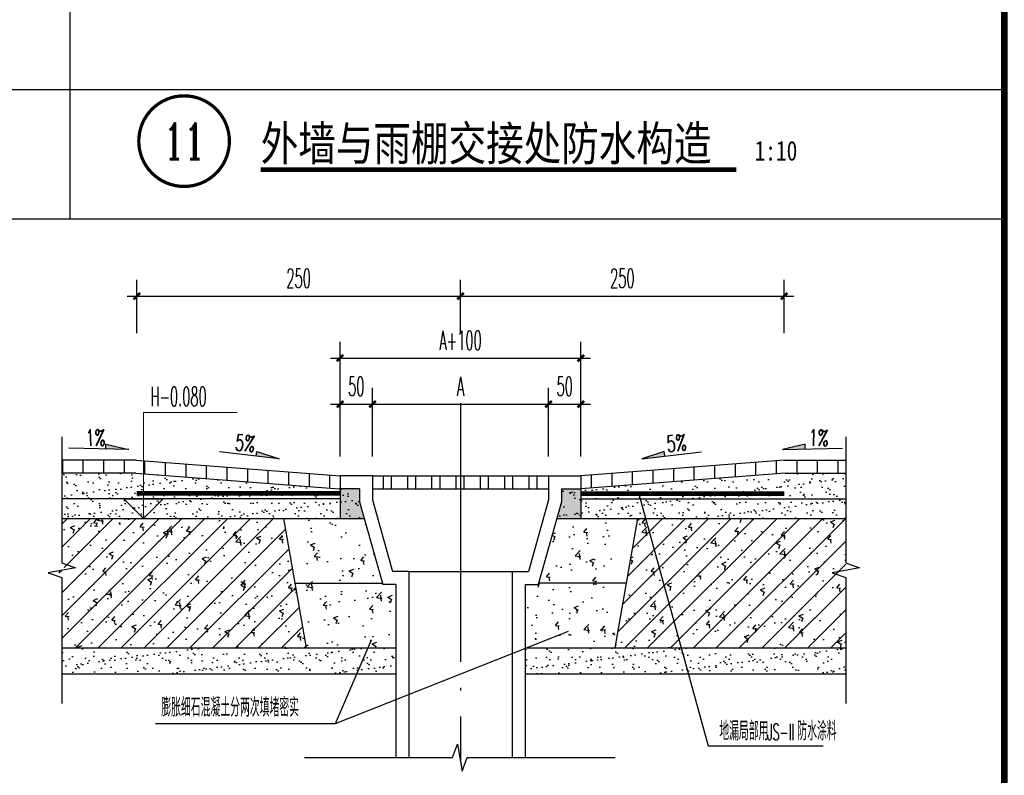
# Model space of a CAD drawing. Extents: x 1779708 to 7299578, y -1121471 to 88434.
# Tile 934 of 1056: x 6944658 to 6946179, y -941700 to -940532. Entities that reach past the tile are written whole.
import ezdxf
from ezdxf.enums import TextEntityAlignment as Align

# ---------------------------------------------------------------- set-up
doc = ezdxf.new("R2010")
doc.units = 0
doc.header["$LTSCALE"] = 1000
doc.header["$MEASUREMENT"] = 0
doc.linetypes.add('DASH', pattern=[0.35, 0.25, -0.1])
doc.linetypes.add('DOTE', pattern=[2.4200000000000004, 2, -0.2, 0.02, -0.2])
doc.layers.get('0').update_dxf_attribs({"linetype": 'CONTINUOUS'})
doc.layers.get('Defpoints').update_dxf_attribs({"linetype": 'CONTINUOUS'})
doc.layers.add('DIM_ELEV', color=3, linetype='CONTINUOUS', lineweight=13)
for name, color, linetype in [('DIM_IDEN', 3, 'CONTINUOUS'), ('DIM_LEAD', 3, 'CONTINUOUS'), ('DIM_SYMB', 3, 'CONTINUOUS'), ('DOTE', 1, 'DOTE'), ('PUB_DIM', 3, 'CONTINUOUS'), ('PUB_HATCH', 8, 'CONTINUOUS'), ('PUB_TEXT', 7, 'CONTINUOUS'), ('PUB_TITLE', 4, 'CONTINUOUS'), ('STAIR', 2, 'CONTINUOUS'), ('SURFACE', 6, 'CONTINUOUS'), ('TEXT', 7, 'CONTINUOUS'), ('WALL', 255, 'CONTINUOUS'), ('可见线', 6, 'CONTINUOUS'), ('水专业', 6, 'CONTINUOUS')]:
    doc.layers.add(name, color=color, linetype=linetype)
doc.styles.add('_TCH_DIM', font='SIMPLEX.shx', dxfattribs={"width": 0.7, "bigfont": 'GBCBIG.shx'})
doc.styles.add('_TCH_DIM_T3', font='SIMPLEX.shx', dxfattribs={"width": 0.4941176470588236, "bigfont": 'GBCBIG.shx'})
doc.styles.add('_TCH_LABEL', font='COMPLEX', dxfattribs={"bigfont": 'GBCBIG'})
doc.styles.add('dim_font', font='SIMPLEX.shx', dxfattribs={"width": 0.8})
doc.styles.add('宋体', font='txt', dxfattribs={"width": 0.8})
doc.dimstyles.new('_TCH_ARCH&&10', dxfattribs={"dimtxt": 29.75, "dimasz": 10, "dimexe": 25, "dimexo": 30, "dimgap": 12.625, "dimtad": 1, "dimdec": 0, "dimzin": 0, "dimdsep": 46, "dimtxsty": '_TCH_DIM_T3', "dimblk": 'ARCHTICK', "dimcen": 0.09, "dimdle": 15, "dimclrt": 7, "dimazin": 2, "dimtfac": 1, "dimtdec": 0, "dimtix": 1, "dimtmove": 2, "dimatfit": 3, "dimfxl": 250, "dimtolj": 1, "dimtzin": 0, "dimarcsym": 0})
pattern_1 = [(45, (213.8487906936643, 4443.131376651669), (-8.838834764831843, 8.838834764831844), []), (49.99999999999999, (213.8487906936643, 4443.131376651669), (35.86300913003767, -3.137606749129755), [3.75, -41.25]), (355, (213.8487906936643, 4443.131376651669), (-6.937566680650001, 37.60960668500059), [3, -33]), (100.4514, (216.8373746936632, 4442.869909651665), (28.92546908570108, 34.47197710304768), [3.1870095, -35.0571056]), (46.18420000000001, (213.8487906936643, 4453.131376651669), (53.36205243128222, -8.275950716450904), [5.625, -61.875]), (96.6356, (218.2956279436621, 4452.441711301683), (46.73313527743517, 48.70589354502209), [4.780514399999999, -52.58565]), (351.1842, (213.8487906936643, 4453.131376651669), (46.73309725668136, 48.70593004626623), [4.5, -49.5]), (21, (218.8487906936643, 4450.631376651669), (29.84535260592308, -20.13094453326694), [3.75, -41.25]), (326.0000000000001, (218.8487906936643, 4450.631376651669), (12.16576659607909, 36.25750225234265), [3, -33]), (71.4514, (221.3359023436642, 4448.953796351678), (42.0111314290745, 16.12652483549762), [3.1870095, -35.0571056]), (37.50000000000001, (213.8487906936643, 4443.131376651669), (0.6079927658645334, 16.64469269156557), [0, -32.59999999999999, 0, -33.5, 0, -33.125]), (7.499999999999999, (213.8487906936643, 4443.131376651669), (13.15347687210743, 19.72058559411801), [0, -19.1, 0, -31.85, 0, -12.625]), (327.5, (202.6987906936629, 4443.131376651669), (26.69112180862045, -1.127743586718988), [0, -12.5, 0, -39, 0, -51.75]), (317.5, (197.6987906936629, 4443.131376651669), (29.15930846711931, 5.005249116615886), [0, -16.25, 0, -25.9, 0, -36.75])]
pattern_2 = [(37.50000000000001, (213.8487906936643, 4443.131376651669), (-0.4000078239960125, 12.23533093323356), [0, -9.652, 0, -10.795, 0, -10.31875]), (7.499999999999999, (213.8487906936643, 4443.131376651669), (11.23808207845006, 17.92062751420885), [0, -5.207000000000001, 0, -8.6995, 0, -3.33375]), (327.5, (206.0382906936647, 4443.131376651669), (19.77480925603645, 0.0359296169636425), [0, -3.175, 0, -11.43, 0, -14.9225]), (317.5, (206.0382906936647, 4443.131376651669), (19.08891131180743, 5.573233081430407), [0, -1.5875, 0, -7.492999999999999, 0, -8.5725])]

# ---------------------------------------------------------------- blocks, each defined once
blk = doc.blocks.new('A$C3D8761CE')
at = {"layer": 'PUB_TITLE', "const_width": 100}
blk.add_lwpolyline([(76100.00049001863, 58399.99925702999), (76100.00049001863, 999.9992570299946)], dxfattribs=at)
blk = doc.blocks.new('A$C0B387639')
at = {"layer": 'PUB_DIM'}
for points in [[(144.5646198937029, 252.6471823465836), (144.562435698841, 249.0107899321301), (162.2707188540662, 248.5957861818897)], [(684.6748182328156, 252.6471823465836), (684.6770024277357, 249.0107899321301), (666.9687192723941, 248.5957861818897)], [(260.973993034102, 246.9970917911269), (260.6199960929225, 243.3779702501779), (278.2050518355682, 241.2516271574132)], [(575.7282334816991, 246.9970917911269), (576.0822304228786, 243.3779702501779), (558.497174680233, 241.2516271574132)]]:
    blk.add_hatch(color=256, dxfattribs=at).paths.add_polyline_path(points)
at = {"layer": 'PUB_HATCH'}
h = blk.add_hatch(dxfattribs=at)
h.set_pattern_fill('ANSI31', color=256, scale=10, angle=45, style=0)
h.set_pattern_definition([(90, (-79478.32952625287, 18201.00249315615), (-15.875, 2.664535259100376e-15), [])])
h.paths.add_polyline_path([(110.4999274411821, 240.2444791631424), (110.4999274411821, 230.2444791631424), (167.6022995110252, 230.2444791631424), (324.6022995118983, 218.2444791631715), (325.3511132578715, 218.2444791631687), (325.3511132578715, 228.21641256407), (167.9839085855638, 240.2444791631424)])
h = blk.add_hatch(dxfattribs=at)
h.set_pattern_fill('ANSI31', color=256, scale=10, angle=45, style=0)
h.set_pattern_definition([(90, (80315.03175276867, 18201.00249315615), (15.875, 2.664535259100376e-15), [])])
h.paths.add_polyline_path([(715.9859041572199, 230.2444791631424), (715.9859041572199, 240.2444791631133), (668.7183179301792, 240.2444791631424), (511.3511132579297, 228.2164125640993), (511.3511132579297, 218.2444791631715), (512.0999270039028, 218.2444791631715), (669.0999270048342, 230.2444791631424)])
h = blk.add_hatch(dxfattribs=at)
h.set_pattern_fill('AR-SAND', color=256, scale=5, style=0)
h.set_pattern_definition(pattern_2)
h.paths.add_polyline_path([(110.4999274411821, 230.2444791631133), (110.4999274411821, 195.2444791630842), (344.0073632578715, 195.2444791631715), (340.3511132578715, 208.2444791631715), (340.3511132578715, 218.2444791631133), (324.6022995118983, 218.2444791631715), (167.6022995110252, 230.2444791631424)])
h = blk.add_hatch(dxfattribs=at)
h.set_pattern_fill('ANSI32', color=256, scale=50, angle=45, style=0)
h.set_pattern_definition([(90, (-208483.7053377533, 442942.1745201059), (-18.75, 3.983792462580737e-15), []), (90, (-208477.4553377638, 442948.4245200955), (-18.75, 3.983792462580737e-15), [])])
h.paths.add_polyline_path([(486.3511132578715, 218.2444791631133), (486.3511132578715, 228.2444791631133), (350.3511132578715, 228.2444791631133), (350.3511132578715, 218.2444791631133)])
h = blk.add_hatch(dxfattribs=at)
h.set_pattern_fill('AR-SAND', color=256, scale=5, style=0)
h.set_pattern_definition(pattern_2)
h.paths.add_polyline_path([(715.9859041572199, 195.2444791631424), (715.9859041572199, 230.2444791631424), (669.0999270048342, 230.2444791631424), (512.0999270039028, 218.2444791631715), (496.3511132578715, 218.2444791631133), (496.3511132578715, 208.2444791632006), (492.6948632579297, 195.2444791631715)])
h = blk.add_hatch(dxfattribs=at)
h.set_pattern_fill('钢筋混凝土', color=256, scale=5, style=0)
h.set_pattern_definition(pattern_1)
h.paths.add_polyline_path([(110.4999274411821, 195.2444791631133), (110.4999274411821, 158.0914319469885), (115.7499274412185, 156.1805882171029), (105.2499274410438, 154.3291549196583), (110.4999274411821, 152.4664319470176), (110.4999274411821, 95.24447916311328), (299.2375564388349, 95.24447916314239), (281.5477828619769, 195.2444791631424)])
h = blk.add_hatch(dxfattribs=at)
h.set_pattern_fill('混凝土', color=256, scale=5, style=0)
h.set_pattern_definition([(49.99999999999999, (299.2375564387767, 95.24447916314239), (35.86300913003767, -3.137606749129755), [3.75, -41.25]), (355, (299.2375564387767, 95.24447916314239), (-6.937566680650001, 37.60960668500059), [3, -33]), (100.4514, (302.2261404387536, 94.98301216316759), (28.92546908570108, 34.47197710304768), [3.187009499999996, -35.05710559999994]), (46.18420000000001, (299.2375564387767, 105.2444791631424), (53.36205243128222, -8.275950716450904), [5.625, -61.875]), (96.63559999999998, (303.6843936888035, 104.5548138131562), (46.73313527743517, 48.70589354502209), [4.780514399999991, -52.58564999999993]), (351.1842, (299.2375564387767, 105.2444791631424), (46.73309725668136, 48.70593004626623), [4.5, -49.5]), (21, (304.2375564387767, 102.7444791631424), (29.84535260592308, -20.13094453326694), [3.75, -41.25]), (326.0000000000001, (304.2375564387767, 102.7444791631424), (12.16576659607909, 36.25750225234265), [3, -33]), (71.4514, (306.7246680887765, 101.0668988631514), (42.0111314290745, 16.12652483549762), [3.1870095, -35.0571056]), (37.50000000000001, (299.2375564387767, 95.24447916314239), (0.6079927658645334, 16.64469269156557), [0, -32.59999999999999, 0, -33.5, 0, -33.125]), (7.499999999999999, (299.2375564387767, 95.24447916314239), (13.15347687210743, 19.72058559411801), [0, -19.1, 0, -31.85, 0, -12.625]), (327.5, (288.0875564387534, 95.24447916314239), (26.69112180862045, -1.12774358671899), [0, -12.5, 0, -39, 0, -51.75]), (317.5, (283.0875564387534, 95.24447916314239), (29.15930846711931, 5.005249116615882), [0, -16.25, 0, -25.9, 0, -36.75])])
h.paths.add_polyline_path([(368.3511132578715, 144.2444791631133), (358.3511132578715, 144.2444791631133), (344.0073632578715, 195.2444791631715), (299.2375564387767, 195.2444791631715), (299.2375564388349, 95.24447916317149), (368.3511132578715, 95.24447916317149)])
h.paths.add_polyline_path([(537.4646700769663, 195.2444791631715), (492.6948632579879, 195.2444791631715), (478.3511132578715, 144.2444791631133), (468.3511132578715, 144.2444791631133), (468.3511132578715, 95.24447916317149), (537.4646700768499, 95.24447916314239)])
h = blk.add_hatch(dxfattribs=at)
h.set_pattern_fill('钢筋混凝土', color=256, scale=5, style=0)
h.set_pattern_definition(pattern_1)
h.paths.add_polyline_path([(715.9859041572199, 158.0914319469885), (715.9859041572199, 195.2444791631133), (555.1544436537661, 195.2444791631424), (537.4646700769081, 95.24447916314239), (715.9859041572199, 95.24447916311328), (715.9859041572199, 152.4664319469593), (710.7359041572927, 154.3291549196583), (721.2359041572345, 156.180588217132)])
h = blk.add_hatch(dxfattribs=at)
h.set_pattern_fill('AR-SAND', color=256, scale=5, style=0)
h.set_pattern_definition(pattern_2)
h.paths.add_polyline_path([(110.4999274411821, 95.24447916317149), (110.4999274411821, 75.24447916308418), (368.3511132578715, 75.24447916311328), (368.3511132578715, 95.24447916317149)])
h = blk.add_hatch(dxfattribs=at)
h.set_pattern_fill('AR-SAND', color=256, scale=5, style=0)
h.set_pattern_definition(pattern_2)
h.paths.add_polyline_path([(715.9859041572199, 75.24447916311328), (715.9859041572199, 95.24447916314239), (468.3511132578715, 95.24447916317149), (468.3511132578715, 75.24447916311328)])
at = {"layer": '水专业'}
for points in [[(325.3511132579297, 218.2444791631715), (340.3511132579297, 218.2444791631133), (340.3511132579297, 208.2444791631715), (344.0073632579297, 195.2444791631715), (325.3511132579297, 195.2444791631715)], [(511.3511132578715, 218.2444791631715), (496.3511132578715, 218.2444791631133), (496.3511132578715, 208.2444791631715), (492.6948632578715, 195.2444791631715), (511.3511132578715, 195.2444791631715)]]:
    blk.add_hatch(color=256, dxfattribs=at).paths.add_polyline_path(points)
at = {"layer": 'DOTE', "ltscale": 0.1}
blk.add_line((418.3511132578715, 284.4068956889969), (418.3511132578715, 8.256530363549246), dxfattribs=at)
at = {"layer": 'PUB_DIM'}
for points in [[(110.4999274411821, 258.2444791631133), (110.4999274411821, 160.9039319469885), (120.9999274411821, 157.0822444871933), (99.99992744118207, 153.3793778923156), (110.4999274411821, 149.6539319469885), (110.499927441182, 52.31338473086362)], [(144.562435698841, 249.0107899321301), (144.5646198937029, 252.6471823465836), (162.2707188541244, 248.5957861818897), (115.9029638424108, 249.6824410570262)], [(684.6770024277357, 249.0107899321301), (684.6748182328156, 252.6471823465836), (666.9687192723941, 248.5957861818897), (713.3364742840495, 249.6824410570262)], [(715.9859041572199, 258.2444791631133), (715.9859041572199, 160.9039319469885), (726.4859041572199, 157.0822444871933), (705.4859041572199, 153.3793778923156), (715.9859041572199, 149.6539319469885), (715.9859041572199, 52.31338473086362)], [(260.6199960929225, 243.3779702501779), (260.973993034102, 246.9970917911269), (278.2050518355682, 241.2516271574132), (232.1599581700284, 246.8192903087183)], [(576.0822304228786, 243.3779702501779), (575.7282334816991, 246.9970917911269), (558.4971746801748, 241.2516271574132), (604.5422683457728, 246.8192903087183)], [(297.9807929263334, 10.49990784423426), (412.2343037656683, 10.49990784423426), (416.0559912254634, 20.99990784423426), (419.7588578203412, -9.215576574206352e-05), (423.4843037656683, 10.49990784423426), (537.7378146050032, 10.49990784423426)]]:
    blk.add_lwpolyline(points, dxfattribs=at)
at = {"layer": 'STAIR'}
for p, q in [((167.9839085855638, 240.2444791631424), (110.4999274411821, 240.2444791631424)), ((167.9839085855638, 240.2444791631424), (325.3644078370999, 228.215396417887)), ((668.7183179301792, 240.2444791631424), (511.3378186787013, 228.215396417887)), ((668.7183179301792, 240.2444791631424), (715.9859041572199, 240.2444791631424)), ((167.6022995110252, 230.2444791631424), (110.4999274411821, 230.2444791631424)), ((167.6022995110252, 230.2444791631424), (324.6022995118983, 218.2444791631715)), ((669.099927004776, 230.2444791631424), (511.3511132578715, 218.1872449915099)), ((669.099927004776, 230.2444791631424), (715.9859041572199, 230.2444791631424)), ((340.3511132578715, 218.2444791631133), (324.6022995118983, 218.2444791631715)), ((325.3511132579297, 218.2444791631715), (325.3511132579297, 195.2444791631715)), ((340.3511132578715, 218.2444791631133), (340.3511132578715, 208.2444791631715)), ((496.3511132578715, 218.2444791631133), (511.3511132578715, 218.2444791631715)), ((496.3511132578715, 218.2444791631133), (496.3511132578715, 208.2444791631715)), ((511.3511132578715, 218.2444791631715), (511.3511132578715, 195.2444791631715)), ((511.3511132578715, 210.3817563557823), (715.9859041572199, 210.3817563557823)), ((368.3511132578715, 75.24447916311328), (368.3511132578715, 75.24447916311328))]:
    blk.add_line(p, q, dxfattribs=at)
at = {"layer": 'SURFACE'}
for p, q in [((325.3511132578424, 210.3817563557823), (110.4999274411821, 210.3817563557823)), ((281.5477828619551, 195.2444791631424), (344.0073632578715, 195.2444791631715)), ((492.6948632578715, 195.2444791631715), (555.1544436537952, 195.2444791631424)), ((290.3926696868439, 145.2444789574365), (358.0698632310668, 145.2444792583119)), ((546.3095568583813, 145.2444791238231), (478.632363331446, 145.2444794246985)), ((299.2375564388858, 95.24447916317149), (368.3511132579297, 95.24447916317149)), ((468.3511132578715, 95.24447916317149), (537.4646700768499, 95.24447916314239)), ((110.4999274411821, 75.24447916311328), (368.3511132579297, 75.24447916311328)), ((468.3511132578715, 75.24447916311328), (715.9859041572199, 75.24447916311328))]:
    blk.add_line(p, q, dxfattribs=at)
at = {"layer": 'WALL'}
for p, q in [((110.4999274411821, 195.2444791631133), (281.5477828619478, 195.2444791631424)), ((281.5477828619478, 195.2444791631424), (299.2375564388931, 95.24447916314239)), ((555.1544436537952, 195.2444791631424), (537.4646700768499, 95.24447916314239)), ((555.1544436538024, 195.2444791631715), (715.9859041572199, 195.2444791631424)), ((110.4999274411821, 95.24447916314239), (299.2375564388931, 95.24447916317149)), ((537.4646700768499, 95.24447916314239), (715.9859041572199, 95.24447916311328))]:
    blk.add_line(p, q, dxfattribs=at)
at = {"layer": '水专业'}
for p, q in [((350.3511132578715, 228.2444791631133), (325.3511132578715, 228.2444791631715)), ((325.3511132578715, 228.2444791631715), (325.3511132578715, 218.1872449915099)), ((350.3511132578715, 228.2444791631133), (350.3511132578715, 209.6239683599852)), ((350.3511132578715, 228.2444791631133), (486.3511132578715, 228.2444791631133)), ((486.3511132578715, 228.2444791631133), (511.3511132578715, 228.2444791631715)), ((486.3511132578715, 228.2444791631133), (486.3511132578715, 209.6239683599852)), ((511.3511132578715, 228.2444791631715), (511.3511132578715, 218.2444791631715)), ((350.3511132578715, 218.2444791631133), (486.3511132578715, 218.2444791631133)), ((340.3511132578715, 208.2444791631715), (358.3511132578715, 144.2444791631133)), ((350.3511132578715, 209.6239683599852), (365.9265945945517, 154.2444791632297)), ((486.3511132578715, 209.6239683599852), (470.7756319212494, 154.2444791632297)), ((496.3511132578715, 208.2444791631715), (478.3511132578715, 144.2444791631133)), ((378.3511132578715, 154.2444791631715), (365.9265945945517, 154.2444791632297)), ((378.3511132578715, 154.2444791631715), (378.3511132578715, 65.24447916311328)), ((378.3511132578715, 154.2444791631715), (458.3511132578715, 154.2444791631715)), ((458.3511132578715, 154.2444791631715), (458.3511132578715, 65.24447916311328)), ((458.3511132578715, 154.2444791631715), (470.7756319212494, 154.2444791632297)), ((368.3511132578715, 144.2444791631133), (358.3511132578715, 144.2444791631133)), ((368.3511132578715, 144.2444791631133), (368.3511132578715, 75.24447916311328)), ((468.3511132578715, 144.2444791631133), (468.3511132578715, 75.24447916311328)), ((468.3511132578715, 144.2444791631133), (478.3511132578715, 144.2444791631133)), ((368.3511132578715, 75.24447916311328), (368.3511132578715, 10.49990784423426)), ((468.3511132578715, 75.24447916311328), (468.3511132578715, 10.49990784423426)), ((378.3511132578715, 65.24447916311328), (378.3511132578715, 10.49990784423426)), ((458.3511132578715, 65.24447916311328), (458.3511132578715, 10.49990784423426))]:
    blk.add_line(p, q, dxfattribs=at)
at = {"layer": '水专业', "linetype": 'DASH', "ltscale": 0.2, "const_width": 2.5}
for points in [[(325.3511132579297, 214.5963082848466), (168.3511132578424, 214.5963082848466)], [(511.3511132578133, 214.5963082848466), (668.3511132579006, 214.5963082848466)]]:
    blk.add_lwpolyline(points, dxfattribs=at)
at = {"layer": '水专业', "ltscale": 0.2}
for points in [[(325.3511132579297, 215.8463082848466), (168.3511132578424, 215.8463082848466)], [(325.3511132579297, 213.3463082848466), (168.3511132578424, 213.3463082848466)], [(511.3511132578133, 215.8463082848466), (668.3511132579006, 215.8463082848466)], [(511.3511132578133, 213.3463082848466), (668.3511132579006, 213.3463082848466)]]:
    blk.add_lwpolyline(points, dxfattribs=at)
at = {"layer": 'TEXT', "style": 'dim_font', "width": 0.65}
for s, rotation, p in [('1%%%', 1.308098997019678, (128.9418240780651, 251.209219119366)), ('5%', 354.4135017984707, (243.89062591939, 247.9977276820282)), ('5%', 5.58649820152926, (578.1790505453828, 246.5664748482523)), ('1%%%', 358.6919010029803, (687.1462803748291, 251.50952458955))]:
    blk.add_text(s, height=12.5, rotation=rotation, dxfattribs=at).set_placement(p)
blk = doc.blocks.new('_ArchTick')
at = {"color": 0, "linetype": 'ByBlock', "const_width": 0.4}
blk.add_lwpolyline([(-0.5, -0.5), (0.5, 0.5)], dxfattribs=at)
blk = doc.blocks.new('*D2597')
at = {"layer": 'Defpoints', "color": 0, "transparency": 16777216}
for p in [(6945339.170310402, -940959.2152485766), (6944839.170310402, -941046.6636532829), (6945339.170310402, -941046.6636532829)]:
    blk.add_point(p, dxfattribs=at)
at = {"layer": 'PUB_DIM', "color": 0, "lineweight": -2, "transparency": 16777216}
for p, q in [((6944839.170310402, -941016.6636532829), (6944839.170310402, -940934.2152485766)), ((6945339.170310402, -941016.6636532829), (6945339.170310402, -940934.2152485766)), ((6944824.170310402, -940959.2152485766), (6945354.170310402, -940959.2152485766))]:
    blk.add_line(p, q, dxfattribs=at)
at = {"layer": 'PUB_DIM', "color": 0, "lineweight": -2, "transparency": 16777216, "xscale": 10, "yscale": 10, "zscale": 10, "rotation": 180}
blk.add_blockref('_ArchTick', (6944839.170310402, -940959.2152485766), dxfattribs=at)
at = {"layer": 'PUB_DIM', "color": 0, "lineweight": -2, "transparency": 16777216, "xscale": 10, "yscale": 10, "zscale": 10}
blk.add_blockref('_ArchTick', (6945339.170310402, -940959.2152485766), dxfattribs=at)
at = {"layer": 'PUB_DIM', "color": 7, "transparency": 16777216, "insert": (6945089.170310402, -940931.7152485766), "char_height": 29.75, "attachment_point": 5, "style": '_TCH_DIM_T3'}
blk.add_mtext('\\A1;250', dxfattribs=at)
blk = doc.blocks.new('*D2598')
at = {"layer": 'Defpoints', "color": 0, "transparency": 16777216}
for p in [(6945839.170310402, -940959.2152485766), (6945339.170310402, -941046.6636532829), (6945839.170310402, -941046.6636532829)]:
    blk.add_point(p, dxfattribs=at)
at = {"layer": 'PUB_DIM', "color": 0, "lineweight": -2, "transparency": 16777216}
for p, q in [((6945339.170310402, -941016.6636532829), (6945339.170310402, -940934.2152485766)), ((6945839.170310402, -941016.6636532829), (6945839.170310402, -940934.2152485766)), ((6945324.170310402, -940959.2152485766), (6945854.170310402, -940959.2152485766))]:
    blk.add_line(p, q, dxfattribs=at)
at = {"layer": 'PUB_DIM', "color": 0, "lineweight": -2, "transparency": 16777216, "xscale": 10, "yscale": 10, "zscale": 10, "rotation": 180}
blk.add_blockref('_ArchTick', (6945339.170310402, -940959.2152485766), dxfattribs=at)
at = {"layer": 'PUB_DIM', "color": 0, "lineweight": -2, "transparency": 16777216, "xscale": 10, "yscale": 10, "zscale": 10}
blk.add_blockref('_ArchTick', (6945839.170310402, -940959.2152485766), dxfattribs=at)
at = {"layer": 'PUB_DIM', "color": 7, "transparency": 16777216, "insert": (6945589.170310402, -940931.7152485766), "char_height": 29.75, "attachment_point": 5, "style": '_TCH_DIM_T3'}
blk.add_mtext('\\A1;250', dxfattribs=at)
blk = doc.blocks.new('*D2599')
at = {"layer": 'Defpoints', "color": 0, "transparency": 16777216}
for p in [(6945203.170310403, -941126.1580391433), (6945153.170310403, -941236.8936258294), (6945203.170310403, -941236.8936258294)]:
    blk.add_point(p, dxfattribs=at)
at = {"layer": 'PUB_DIM', "color": 0, "lineweight": -2, "transparency": 16777216}
for p, q in [((6945153.170310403, -941206.8936258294), (6945153.170310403, -941101.1580391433)), ((6945203.170310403, -941206.8936258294), (6945203.170310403, -941101.1580391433)), ((6945138.170310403, -941126.1580391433), (6945218.170310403, -941126.1580391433))]:
    blk.add_line(p, q, dxfattribs=at)
at = {"layer": 'PUB_DIM', "color": 0, "lineweight": -2, "transparency": 16777216, "xscale": 10, "yscale": 10, "zscale": 10, "rotation": 180}
blk.add_blockref('_ArchTick', (6945153.170310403, -941126.1580391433), dxfattribs=at)
at = {"layer": 'PUB_DIM', "color": 0, "lineweight": -2, "transparency": 16777216, "xscale": 10, "yscale": 10, "zscale": 10}
blk.add_blockref('_ArchTick', (6945203.170310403, -941126.1580391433), dxfattribs=at)
at = {"layer": 'PUB_DIM', "color": 7, "transparency": 16777216, "insert": (6945178.170310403, -941098.6580391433), "char_height": 29.75, "attachment_point": 5, "style": '_TCH_DIM_T3'}
blk.add_mtext('\\A1;50', dxfattribs=at)
blk = doc.blocks.new('*D2600')
at = {"layer": 'Defpoints', "color": 0, "transparency": 16777216}
for p in [(6945475.170310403, -941126.1580391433), (6945203.170310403, -941236.8936258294), (6945475.170310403, -941236.8936258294)]:
    blk.add_point(p, dxfattribs=at)
at = {"layer": 'PUB_DIM', "color": 0, "lineweight": -2, "transparency": 16777216}
for p, q in [((6945203.170310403, -941206.8936258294), (6945203.170310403, -941101.1580391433)), ((6945475.170310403, -941206.8936258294), (6945475.170310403, -941101.1580391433)), ((6945188.170310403, -941126.1580391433), (6945490.170310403, -941126.1580391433))]:
    blk.add_line(p, q, dxfattribs=at)
at = {"layer": 'PUB_DIM', "color": 0, "lineweight": -2, "transparency": 16777216, "xscale": 10, "yscale": 10, "zscale": 10, "rotation": 180}
blk.add_blockref('_ArchTick', (6945203.170310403, -941126.1580391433), dxfattribs=at)
at = {"layer": 'PUB_DIM', "color": 0, "lineweight": -2, "transparency": 16777216, "xscale": 10, "yscale": 10, "zscale": 10}
blk.add_blockref('_ArchTick', (6945475.170310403, -941126.1580391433), dxfattribs=at)
at = {"layer": 'PUB_DIM', "color": 7, "transparency": 16777216, "insert": (6945339.170310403, -941098.6580391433), "char_height": 29.75, "attachment_point": 5, "style": '_TCH_DIM_T3'}
blk.add_mtext('\\A1;A', dxfattribs=at)
blk = doc.blocks.new('*D2601')
at = {"layer": 'Defpoints', "color": 0, "transparency": 16777216}
for p in [(6945525.170310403, -941126.1580391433), (6945475.170310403, -941236.8936258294), (6945525.170310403, -941236.8936258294)]:
    blk.add_point(p, dxfattribs=at)
at = {"layer": 'PUB_DIM', "color": 0, "lineweight": -2, "transparency": 16777216}
for p, q in [((6945475.170310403, -941206.8936258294), (6945475.170310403, -941101.1580391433)), ((6945525.170310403, -941206.8936258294), (6945525.170310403, -941101.1580391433)), ((6945460.170310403, -941126.1580391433), (6945540.170310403, -941126.1580391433))]:
    blk.add_line(p, q, dxfattribs=at)
at = {"layer": 'PUB_DIM', "color": 0, "lineweight": -2, "transparency": 16777216, "xscale": 10, "yscale": 10, "zscale": 10, "rotation": 180}
blk.add_blockref('_ArchTick', (6945475.170310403, -941126.1580391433), dxfattribs=at)
at = {"layer": 'PUB_DIM', "color": 0, "lineweight": -2, "transparency": 16777216, "xscale": 10, "yscale": 10, "zscale": 10}
blk.add_blockref('_ArchTick', (6945525.170310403, -941126.1580391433), dxfattribs=at)
at = {"layer": 'PUB_DIM', "color": 7, "transparency": 16777216, "insert": (6945500.170310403, -941098.6580391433), "char_height": 29.75, "attachment_point": 5, "style": '_TCH_DIM_T3'}
blk.add_mtext('\\A1;50', dxfattribs=at)
blk = doc.blocks.new('*D2602')
at = {"layer": 'Defpoints', "color": 0, "transparency": 16777216}
for p in [(6945525.170310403, -941055.0149477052), (6945153.170310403, -941206.8936258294), (6945525.170310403, -941206.8936258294)]:
    blk.add_point(p, dxfattribs=at)
at = {"layer": 'PUB_DIM', "color": 0, "lineweight": -2, "transparency": 16777216}
for p, q in [((6945153.170310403, -941176.8936258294), (6945153.170310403, -941030.0149477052)), ((6945525.170310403, -941176.8936258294), (6945525.170310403, -941030.0149477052)), ((6945138.170310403, -941055.0149477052), (6945540.170310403, -941055.0149477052))]:
    blk.add_line(p, q, dxfattribs=at)
at = {"layer": 'PUB_DIM', "color": 0, "lineweight": -2, "transparency": 16777216, "xscale": 10, "yscale": 10, "zscale": 10, "rotation": 180}
blk.add_blockref('_ArchTick', (6945153.170310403, -941055.0149477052), dxfattribs=at)
at = {"layer": 'PUB_DIM', "color": 0, "lineweight": -2, "transparency": 16777216, "xscale": 10, "yscale": 10, "zscale": 10}
blk.add_blockref('_ArchTick', (6945525.170310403, -941055.0149477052), dxfattribs=at)
at = {"layer": 'PUB_DIM', "color": 7, "transparency": 16777216, "insert": (6945339.170310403, -941027.5149477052), "char_height": 29.75, "attachment_point": 5, "style": '_TCH_DIM_T3'}
blk.add_mtext('\\A1;A+100', dxfattribs=at)

msp = doc.modelspace()

# ---------------------------------------------------------------- linework, layer by layer
at = {"layer": 'DIM_ELEV'}
for p, q in [((6944849.62980515, -941302.8936258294), (6944849.62980515, -941139.2102544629)), ((6944849.62980515, -941139.2102544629), (6944993.675886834, -941139.2102544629)), ((6944849.62980515, -941302.8936258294), (6944819.62980515, -941272.8936258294)), ((6944819.62980515, -941272.8936258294), (6944879.62980515, -941272.8936258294)), ((6944849.62980515, -941302.8936258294), (6944879.62980515, -941272.8936258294))]:
    msp.add_line(p, q, dxfattribs=at)
at = {"layer": 'DIM_IDEN', "const_width": 5}
msp.add_lwpolyline([(6944982.247944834, -940719.820493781, 1), (6944842.247944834, -940719.820493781, 1)], format="xyb", close=True, dxfattribs=at)
at = {"layer": 'DIM_LEAD'}
for p, q in [((6945615.123245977, -941266.6899675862), (6945721.774946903, -941654.1987143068)), ((6945505.390253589, -941477.6290936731), (6945145.478190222, -941620.0131274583)), ((6945201.001703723, -941490.6890104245), (6945145.478190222, -941620.0131274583)), ((6945145.478190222, -941620.0131274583), (6944868.093383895, -941620.0131274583)), ((6945721.774946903, -941654.1987143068), (6945899.388397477, -941654.1987143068))]:
    msp.add_line(p, q, dxfattribs=at)
at = {"layer": 'DIM_SYMB', "const_width": 7}
msp.add_lwpolyline([(6945030.66470128, -940763.820493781), (6945765.339806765, -940763.820493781)], dxfattribs=at)
at = {"layer": 'PUB_HATCH'}
for p, q in [((6944735.921544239, -939169.2335577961), (6944735.921544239, -940839.820493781)), ((6938819.166410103, -940639.8204937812), (6946179.166408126, -940639.8204937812)), ((6938819.166410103, -940839.8204937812), (6946179.166408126, -940839.8204937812))]:
    msp.add_line(p, q, dxfattribs=at)

# ---------------------------------------------------------------- block references
at = {"layer": 'PUB_HATCH', "xscale": 2, "yscale": 2, "zscale": 2}
msp.add_blockref('A$C0B387639', (6944502.468083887, -941693.3825841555), dxfattribs=at)
at = {"layer": '可见线', "xscale": 0.1000000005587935, "yscale": 0.1000000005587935, "zscale": 0.1000000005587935}
msp.add_blockref('A$C3D8761CE', (6938569.166316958, -943212.8514497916), dxfattribs=at)

# ---------------------------------------------------------------- texts
at = {"layer": 'PUB_TEXT', "color": 7, "style": '_TCH_LABEL'}
msp.add_text('11', height=55.31438706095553, dxfattribs=at).set_placement((6944880.639723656, -940747.4776873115), (6944943.856166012, -940747.4776873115), align=Align.FIT)
at = {"layer": 'PUB_TEXT', "color": 7}
for s, height, style, width, p in [('外墙与雨棚交接处防水构造', 53.16455696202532, '宋体', 0.8, (6945030.66470128, -940749.820493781)), ('1:10', 30.37974683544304, '宋体', 0.8, (6945793.339806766, -940749.820493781)), ('膨胀细石混凝土分两次填堵密实', 28.93617021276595, '_TCH_DIM', 0.7, (6944877.093383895, -941609.0982338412))]:
    msp.add_text(s, height=height, dxfattribs=dict(at, style=style, width=width)).set_placement(p)
at = {"layer": 'PUB_TEXT', "style": '_TCH_DIM'}
for s, height, width, p in [('H-0.080', 29.75, 0.4941176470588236, (6944860.25535513, -941129.2002544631)), ('地漏局部用', 28.93617021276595, 0.7, (6945738.917804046, -941645.618714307)), ('JS-II', 25.5, 0.4941176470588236, (6945812.641208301, -941645.618714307)), ('防水涂料', 28.93617021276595, 0.7, (6945859.441208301, -941645.618714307))]:
    msp.add_text(s, height=height, dxfattribs=dict(at, width=width)).set_placement(p)

# ---------------------------------------------------------------- dimensions: what is measured, and where the dimension line sits
at = {"layer": 'PUB_DIM'}
for p1, p2, distance, text, picture, middle in [((6944839.170310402, -941046.6636532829), (6945339.170310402, -941046.6636532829), 87.44840470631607, '250', '*D2597', (6945089.170310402, -940931.7152485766)), ((6945339.170310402, -941046.6636532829), (6945839.170310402, -941046.6636532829), 87.44840470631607, '250', '*D2598', (6945589.170310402, -940931.7152485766)), ((6945153.170310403, -941206.8936258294), (6945525.170310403, -941206.8936258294), 151.87867812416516, 'A+100', '*D2602', (6945339.170310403, -941027.5149477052)), ((6945203.170310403, -941236.8936258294), (6945475.170310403, -941236.8936258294), 110.73558668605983, 'A', '*D2600', (6945339.170310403, -941098.6580391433))]:
    dim = msp.add_aligned_dim(p1=p1, p2=p2, distance=distance, text=text, dimstyle='_TCH_ARCH&&10', dxfattribs=at)
    dim.commit()
    dim.dimension.update_dxf_attribs({"geometry": picture, "text_midpoint": middle})
for p1, p2, picture, middle in [((6945153.170310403, -941236.8936258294), (6945203.170310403, -941236.8936258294), '*D2599', (6945178.170310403, -941098.6580391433)), ((6945475.170310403, -941236.8936258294), (6945525.170310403, -941236.8936258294), '*D2601', (6945500.170310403, -941098.6580391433))]:
    dim = msp.add_aligned_dim(p1=p1, p2=p2, distance=110.73558668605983, dimstyle='_TCH_ARCH&&10', dxfattribs=at)
    dim.commit()
    dim.dimension.update_dxf_attribs({"geometry": picture, "text_midpoint": middle})

doc.saveas('drawing.dxf')
